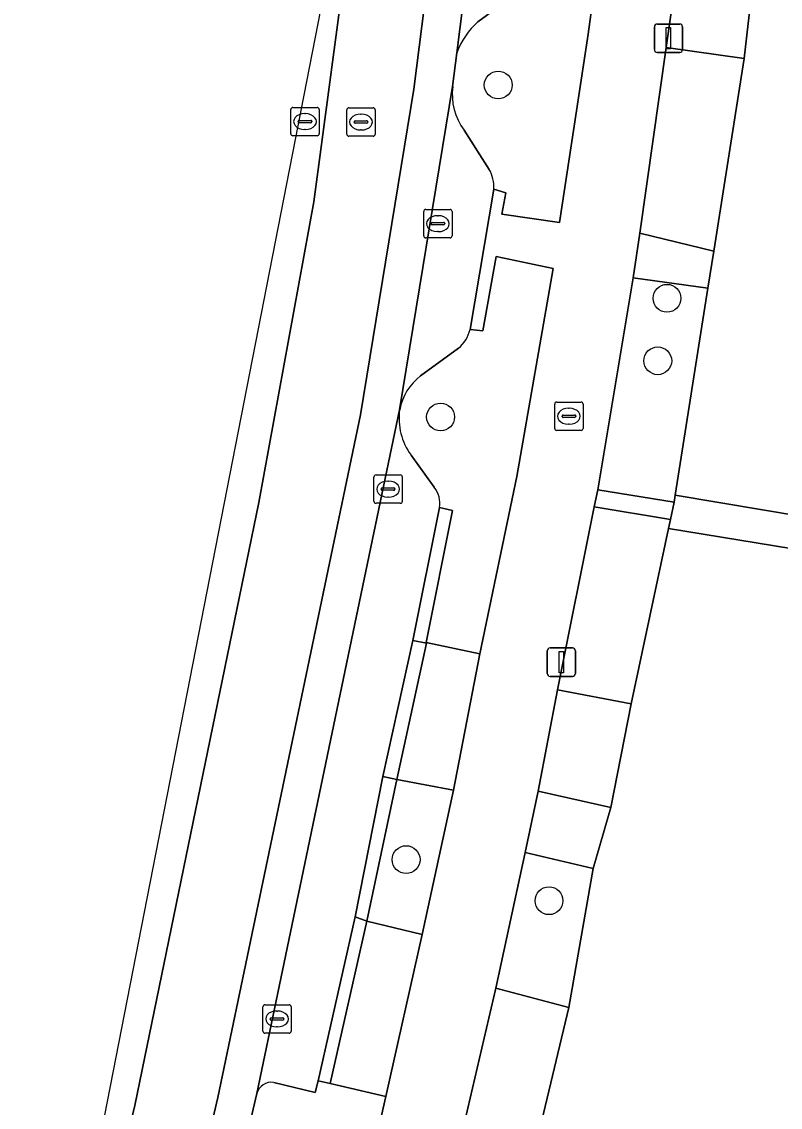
# Model space of a CAD drawing. Extents: x 163683 to 164494, y 382709 to 383872.
# Drawn here: x 163839.32 to 163866.01, y 383548.12 to 383586.33 of the extents above; entities that cross this region are included whole.
import ezdxf

# ---------------------------------------------------------------- set-up
doc = ezdxf.new("R2010")
doc.units = 0
for name, color, linetype in [('IMGEO_Boom', 7, 'Continuous'), ('IMGEO_Brandkraan', 7, 'Continuous'), ('IMGEO_Erf', 7, 'Continuous'), ('IMGEO_Grasland_overig', 7, 'Continuous'), ('IMGEO_Groenvoorziening', 7, 'Continuous'), ('IMGEO_Haag', 7, 'Continuous'), ('IMGEO_Kolk', 7, 'Continuous'), ('IMGEO_Lichtmast', 7, 'Continuous'), ('IMGEO_Parkeervlak_open', 7, 'Continuous'), ('IMGEO_Rijbaan_lokaal_open', 7, 'Continuous'), ('IMGEO_Rioolput', 7, 'Continuous'), ('IMGEO_Voetpad_open', 7, 'Continuous')]:
    doc.layers.add(name, color=color, linetype=linetype)

msp = doc.modelspace()

# ---------------------------------------------------------------- linework, layer by layer
at = {"layer": 'IMGEO_Boom'}
for centre in [(163856.082, 383584.106), (163862.02, 383576.6), (163861.697, 383574.398), (163854.054, 383572.421), (163852.843, 383556.841), (163857.871, 383555.392)]:
    msp.add_circle(centre, 0.489, dxfattribs=at)
at = {"layer": 'IMGEO_Brandkraan'}
for p, q in [((163858.069, 383572.021), (163858.069, 383572.873)), ((163858.144, 383572.947), (163858.996, 383572.947)), ((163859.07, 383572.873), (163859.07, 383572.021)), ((163858.328, 383572.441), (163858.328, 383572.453)), ((163858.766, 383572.404), (163858.368, 383572.404)), ((163858.371, 383572.49), (163858.769, 383572.49)), ((163858.557, 383572.727), (163858.582, 383572.727)), ((163858.812, 383572.453), (163858.812, 383572.441)), ((163858.58, 383572.167), (163858.555, 383572.167)), ((163858.996, 383571.947), (163858.144, 383571.947))]:
    msp.add_line(p, q, dxfattribs=at)
for points in [[(163858.069, 383572.021), (163858.069, 383572.873)], [(163858.144, 383572.947), (163858.996, 383572.947)], [(163859.07, 383572.873), (163859.07, 383572.021)], [(163858.996, 383571.947), (163858.144, 383571.947)]]:
    msp.add_lwpolyline(points, dxfattribs=at)
for centre, radius, start, end in [((163858.146, 383572.871), 0.0765, 91.552, 178.448), ((163858.146, 383572.871), 0.0765, 91.552, 178.448), ((163858.994, 383572.871), 0.0765, 1.552, 88.448), ((163858.994, 383572.871), 0.0765, 1.552, 88.448), ((163858.368, 383572.45), 0.0403, 85.8775, 175.7526), ((163858.365, 383572.44), 0.0366, 178.938, 274.7102), ((163858.769, 383572.447), 0.043, 264.8664, 352.4533), ((163858.773, 383572.452), 0.0386, 1.7309, 96.639), ((163858.146, 383572.023), 0.0765, 181.552, 268.448), ((163858.146, 383572.023), 0.0765, 181.552, 268.448), ((163858.994, 383572.023), 0.0765, 271.552, 358.448), ((163858.994, 383572.023), 0.0765, 271.552, 358.448)]:
    msp.add_arc(centre, radius, start, end, dxfattribs=at)
for centre, major_axis, ratio, start_param, end_param in [((163858.556, 383572.447), (-0.387, 0.002), 0.722429, 4.712389, 7.853982), ((163858.581, 383572.447), (-0.39, 0.002), 0.717154, 1.570796, 4.712389)]:
    msp.add_ellipse(centre, major_axis=major_axis, ratio=ratio, start_param=start_param, end_param=end_param, dxfattribs=at)
at = {"layer": 'IMGEO_Erf'}
for points in [[(163865.55, 383592.122), (163864.733, 383585.039), (163863.665, 383578.262), (163863.459, 383576.954), (163862.31, 383569.665), (163874.316, 383567.651), (163895.234, 383564.602)], [(163896.069, 383562.911), (163868.89, 383567.377), (163862.074, 383568.497), (163860.756, 383562.319), (163860.046, 383558.671), (163859.427, 383556.523), (163858.569, 383551.638), (163857.234, 383546.036), (163856.495, 383543.875), (163855.186, 383538.023), (163854.836, 383536.497), (163852.522, 383526.558), (163851.954, 383524.136), (163851.678, 383522.96), (163851.343, 383521.534)]]:
    msp.add_lwpolyline(points, dxfattribs=at)
at = {"layer": 'IMGEO_Grasland_overig'}
for points in [[(163861.996, 383585.43), (163864.733, 383585.039), (163865.55, 383592.122), (163863.013, 383592.554)], [(163861.063, 383578.891), (163863.665, 383578.262), (163864.733, 383585.039), (163861.996, 383585.43)]]:
    msp.add_lwpolyline(points, close=True, dxfattribs=at)
at = {"layer": 'IMGEO_Groenvoorziening'}
for points in [[(163855.925, 383580.443), (163856.355, 383580.311), (163856.208, 383579.562), (163858.234, 383579.265), (163859.248, 383585.901), (163860.171, 383592.744), (163858.162, 383592.986), (163857.544, 383587.95), (163857.112, 383588.001)], [(163856.714, 383587.331), (163855.367, 383586.334)], [(163854.629, 383585.234), (163854.48, 383584.05)], [(163854.881, 383582.514), (163855.767, 383581.136)], [(163854.012, 383569.233), (163854.471, 383569.124), (163853.543, 383564.478), (163855.433, 383564.078), (163856.736, 383570.322), (163858.022, 383577.65), (163856.008, 383578.066), (163855.538, 383575.458), (163855.091, 383575.502)], [(163854.684, 383574.84), (163853.352, 383573.87)], [(163853.016, 383571.078), (163853.825, 383569.946)], [(163848.305, 383543.018), (163848.74, 383542.925), (163847.953, 383539.525), (163849.982, 383539.073), (163852.131, 383548.502), (163850.167, 383548.96), (163849.744, 383549.058), (163849.645, 383548.649), (163848.187, 383549)], [(163847.592, 383548.605), (163847.135, 383546.647)]]:
    msp.add_lwpolyline(points, dxfattribs=at)
for points in [[(163863.459, 383576.954), (163860.834, 383577.321), (163859.582, 383569.856), (163862.272, 383569.423), (163862.31, 383569.665)], [(163862.074, 383568.497), (163862.142, 383568.815), (163859.462, 383569.253), (163858.17, 383562.822), (163860.756, 383562.319)], [(163852.514, 383559.656), (163851.461, 383554.671), (163853.403, 383554.205), (163854.512, 383559.28)], [(163859.427, 383556.523), (163860.046, 383558.671), (163857.489, 383559.247), (163857.027, 383557.096)], [(163857.027, 383557.096), (163856.002, 383552.319), (163858.569, 383551.638), (163859.427, 383556.523)]]:
    msp.add_lwpolyline(points, close=True, dxfattribs=at)
for centre, radius, start, end in [((163857.182, 383584.318), 2.713, 132.0099, 160.274), ((163856.608, 383583.785), 2.144, 172.906, 216.357), ((163854.671, 383580.522), 1.257, 356.4143, 29.2728), ((163853.891, 383575.783), 1.232, 310.0376, 346.7957), ((163854.54, 383572.314), 1.957, 127.3529, 169.4907), ((163854.751, 383572.362), 2.158, 171.7634, 216.4952), ((163853.189, 383569.398), 0.839, 348.6467, 40.7454), ((163848.11, 383548.47), 0.536, 81.7904, 165.3672)]:
    msp.add_arc(centre, radius, start, end, dxfattribs=at)
at = {"layer": 'IMGEO_Haag'}
msp.add_lwpolyline([(163857.027, 383557.096), (163856.002, 383552.319), (163858.569, 383551.638), (163859.427, 383556.523)], close=True, dxfattribs=at)
at = {"layer": 'IMGEO_Kolk'}
for p, q in [((163853.46, 383578.8), (163853.46, 383579.652)), ((163853.535, 383579.726), (163854.387, 383579.726)), ((163854.461, 383579.652), (163854.461, 383578.8)), ((163853.762, 383579.269), (163854.16, 383579.269)), ((163853.948, 383579.506), (163853.973, 383579.506)), ((163853.719, 383579.22), (163853.719, 383579.232)), ((163854.157, 383579.183), (163853.759, 383579.183)), ((163853.971, 383578.946), (163853.946, 383578.946)), ((163854.203, 383579.232), (163854.203, 383579.22)), ((163854.387, 383578.726), (163853.535, 383578.726)), ((163851.708, 383569.456), (163851.708, 383570.308)), ((163851.783, 383570.382), (163852.635, 383570.382)), ((163852.196, 383570.162), (163852.221, 383570.162)), ((163852.709, 383570.308), (163852.709, 383569.456)), ((163851.967, 383569.876), (163851.967, 383569.888)), ((163852.405, 383569.839), (163852.007, 383569.839)), ((163852.01, 383569.925), (163852.408, 383569.925)), ((163852.451, 383569.888), (163852.451, 383569.876)), ((163852.635, 383569.382), (163851.783, 383569.382)), ((163852.219, 383569.602), (163852.194, 383569.602)), ((163847.801, 383550.805), (163847.801, 383551.657)), ((163847.876, 383551.731), (163848.728, 383551.731)), ((163848.289, 383551.511), (163848.314, 383551.511)), ((163848.802, 383551.657), (163848.802, 383550.805)), ((163848.06, 383551.225), (163848.06, 383551.237)), ((163848.498, 383551.188), (163848.1, 383551.188)), ((163848.103, 383551.274), (163848.501, 383551.274)), ((163848.544, 383551.237), (163848.544, 383551.225)), ((163848.728, 383550.731), (163847.876, 383550.731)), ((163848.312, 383550.951), (163848.287, 383550.951))]:
    msp.add_line(p, q, dxfattribs=at)
for points in [[(163853.46, 383578.8), (163853.46, 383579.652)], [(163853.535, 383579.726), (163854.387, 383579.726)], [(163854.461, 383579.652), (163854.461, 383578.8)], [(163854.387, 383578.726), (163853.535, 383578.726)], [(163851.708, 383569.456), (163851.708, 383570.308)], [(163851.783, 383570.382), (163852.635, 383570.382)], [(163852.709, 383570.308), (163852.709, 383569.456)], [(163852.635, 383569.382), (163851.783, 383569.382)], [(163847.801, 383550.805), (163847.801, 383551.657)], [(163847.876, 383551.731), (163848.728, 383551.731)], [(163848.802, 383551.657), (163848.802, 383550.805)], [(163848.728, 383550.731), (163847.876, 383550.731)]]:
    msp.add_lwpolyline(points, dxfattribs=at)
for centre, radius, start, end in [((163853.537, 383579.65), 0.0765, 91.552, 178.448), ((163853.537, 383579.65), 0.0765, 91.552, 178.448), ((163854.385, 383579.65), 0.0765, 1.552, 88.448), ((163854.385, 383579.65), 0.0765, 1.552, 88.448), ((163853.759, 383579.229), 0.0403, 85.8775, 175.7526), ((163854.164, 383579.231), 0.0386, 1.7309, 96.639), ((163853.756, 383579.219), 0.0366, 178.938, 274.7102), ((163854.16, 383579.226), 0.043, 264.8664, 352.4533), ((163853.537, 383578.802), 0.0765, 181.552, 268.448), ((163853.537, 383578.802), 0.0765, 181.552, 268.448), ((163854.385, 383578.802), 0.0765, 271.552, 358.448), ((163854.385, 383578.802), 0.0765, 271.552, 358.448), ((163851.785, 383570.306), 0.0765, 91.552, 178.448), ((163851.785, 383570.306), 0.0765, 91.552, 178.448), ((163852.633, 383570.306), 0.0765, 1.552, 88.448), ((163852.633, 383570.306), 0.0765, 1.552, 88.448), ((163852.007, 383569.885), 0.0403, 85.8775, 175.7526), ((163852.004, 383569.875), 0.0366, 178.938, 274.7102), ((163852.408, 383569.882), 0.043, 264.8664, 352.4533), ((163852.412, 383569.887), 0.0386, 1.7309, 96.639), ((163851.785, 383569.458), 0.0765, 181.552, 268.448), ((163851.785, 383569.458), 0.0765, 181.552, 268.448), ((163852.633, 383569.458), 0.0765, 271.552, 358.448), ((163852.633, 383569.458), 0.0765, 271.552, 358.448), ((163847.878, 383551.655), 0.0765, 91.552, 178.448), ((163847.878, 383551.655), 0.0765, 91.552, 178.448), ((163848.726, 383551.655), 0.0765, 1.552, 88.448), ((163848.726, 383551.655), 0.0765, 1.552, 88.448), ((163848.1, 383551.234), 0.0403, 85.8775, 175.7526), ((163848.097, 383551.224), 0.0366, 178.938, 274.7102), ((163848.501, 383551.231), 0.043, 264.8664, 352.4533), ((163848.505, 383551.236), 0.0386, 1.7309, 96.639), ((163847.878, 383550.807), 0.0765, 181.552, 268.448), ((163847.878, 383550.807), 0.0765, 181.552, 268.448), ((163848.726, 383550.807), 0.0765, 271.552, 358.448), ((163848.726, 383550.807), 0.0765, 271.552, 358.448)]:
    msp.add_arc(centre, radius, start, end, dxfattribs=at)
for centre, major_axis, ratio, start_param, end_param in [((163853.947, 383579.226), (-0.387, 0.002), 0.722429, 4.712389, 7.853982), ((163853.972, 383579.226), (-0.39, 0.002), 0.717154, 1.570796, 4.712389), ((163852.195, 383569.882), (-0.387, 0.002), 0.722429, 4.712389, 7.853982), ((163852.22, 383569.882), (-0.39, 0.002), 0.717154, 1.570796, 4.712389), ((163848.288, 383551.231), (-0.387, 0.002), 0.722429, 4.712389, 7.853982), ((163848.313, 383551.231), (-0.39, 0.002), 0.717154, 1.570796, 4.712389)]:
    msp.add_ellipse(centre, major_axis=major_axis, ratio=ratio, start_param=start_param, end_param=end_param, dxfattribs=at)
at = {"layer": 'IMGEO_Lichtmast'}
for p, q in [((163861.577, 383585.353), (163861.577, 383586.153)), ((163861.577, 383586.153), (163861.577, 383585.353)), ((163861.677, 383586.253), (163862.467, 383586.253)), ((163862.467, 383586.253), (163861.677, 383586.253)), ((163862.567, 383586.153), (163862.567, 383585.353)), ((163862.567, 383585.353), (163862.567, 383586.153)), ((163862.467, 383585.253), (163861.677, 383585.253)), ((163861.677, 383585.253), (163862.467, 383585.253)), ((163857.808, 383563.391), (163857.808, 383564.191)), ((163857.808, 383564.191), (163857.808, 383563.391)), ((163857.908, 383564.291), (163858.698, 383564.291)), ((163858.698, 383564.291), (163857.908, 383564.291)), ((163858.798, 383564.191), (163858.798, 383563.391)), ((163858.798, 383563.391), (163858.798, 383564.191)), ((163858.698, 383563.291), (163857.908, 383563.291)), ((163857.908, 383563.291), (163858.698, 383563.291))]:
    msp.add_line(p, q, dxfattribs=at)
for points in [[(163861.997, 383586.128), (163862.147, 383586.128), (163862.147, 383585.378), (163861.997, 383585.378), (163861.997, 383586.128)], [(163858.228, 383564.166), (163858.378, 383564.166), (163858.378, 383563.416), (163858.228, 383563.416), (163858.228, 383564.166)]]:
    msp.add_lwpolyline(points, dxfattribs=at)
for centre, start, end in [((163861.677, 383586.153), 90, 180), ((163861.677, 383586.153), 90, 180), ((163862.467, 383586.153), 0, 90), ((163862.467, 383586.153), 360, 90), ((163861.677, 383585.353), 180, 270), ((163861.677, 383585.353), 180, 270), ((163862.467, 383585.353), 270, 0), ((163862.467, 383585.353), 270, 0), ((163857.908, 383564.191), 90, 180), ((163857.908, 383564.191), 90, 180), ((163858.698, 383564.191), 0, 90), ((163858.698, 383564.191), 360, 90), ((163857.908, 383563.391), 180, 270), ((163857.908, 383563.391), 180, 270), ((163858.698, 383563.391), 270, 0), ((163858.698, 383563.391), 270, 0)]:
    msp.add_arc(centre, 0.1, start, end, dxfattribs=at)
at = {"layer": 'IMGEO_Parkeervlak_open'}
for points in [[(163856.682, 383601.48), (163854.629, 383585.234)], [(163855.367, 383586.334), (163856.714, 383587.331)], [(163854.48, 383584.05), (163852.615, 383572.671)], [(163855.767, 383581.136), (163854.881, 383582.514)], [(163855.091, 383575.502), (163855.925, 383580.443)], [(163853.352, 383573.87), (163854.684, 383574.84)], [(163852.615, 383572.671), (163847.592, 383548.605)], [(163853.825, 383569.946), (163853.016, 383571.078)], [(163848.187, 383549), (163849.645, 383548.649), (163849.744, 383549.058), (163851.045, 383554.825), (163852.019, 383559.768), (163853.083, 383564.553), (163854.012, 383569.233)]]:
    msp.add_lwpolyline(points, dxfattribs=at)
for centre, radius, start, end in [((163857.182, 383584.318), 2.713, 132.0099, 160.274), ((163856.608, 383583.785), 2.144, 172.906, 216.357), ((163854.671, 383580.522), 1.257, 356.4143, 29.2728), ((163853.891, 383575.783), 1.232, 310.0376, 346.7957), ((163854.54, 383572.314), 1.957, 127.3529, 169.4907), ((163854.751, 383572.362), 2.158, 171.7634, 216.4952), ((163853.189, 383569.398), 0.839, 348.6467, 40.7454), ((163848.11, 383548.47), 0.536, 81.7904, 165.3672)]:
    msp.add_arc(centre, radius, start, end, dxfattribs=at)
at = {"layer": 'IMGEO_Rijbaan_lokaal_open'}
for points in [[(163839.318, 383532.958), (163839.635, 383532.885), (163843.297, 383548.186), (163847.655, 383569.408), (163849.599, 383579.998), (163851.868, 383597.032), (163853.607, 383614.65), (163853.611, 383614.711), (163852.212, 383614.785), (163852.148, 383613.922), (163850.997, 383602.41), (163850.634, 383590.909)], [(163856.556, 383614.555), (163853.611, 383614.711), (163853.607, 383614.65), (163851.868, 383597.032), (163849.599, 383579.998), (163847.655, 383569.408), (163843.297, 383548.186), (163839.635, 383532.885), (163842.431, 383532.25), (163846.216, 383548.462), (163851.237, 383572.497), (163853.116, 383583.962), (163855.313, 383601.338)], [(163852.615, 383572.671), (163854.48, 383584.05), (163854.629, 383585.234), (163856.682, 383601.48), (163857.86, 383613.887), (163857.906, 383614.484), (163856.556, 383614.555), (163855.313, 383601.338), (163853.116, 383583.962), (163851.237, 383572.497), (163846.216, 383548.462), (163842.431, 383532.25), (163843.71, 383531.959), (163847.135, 383546.647), (163847.592, 383548.605)]]:
    msp.add_lwpolyline(points, close=True, dxfattribs=at)
at = {"layer": 'IMGEO_Rioolput'}
for p, q in [((163848.785, 383582.392), (163848.785, 383583.244)), ((163848.86, 383583.318), (163849.712, 383583.318)), ((163849.273, 383583.098), (163849.298, 383583.098)), ((163849.786, 383583.244), (163849.786, 383582.392)), ((163850.753, 383582.377), (163850.753, 383583.229)), ((163850.828, 383583.303), (163851.68, 383583.303)), ((163851.241, 383583.083), (163851.266, 383583.083)), ((163851.754, 383583.229), (163851.754, 383582.377)), ((163849.044, 383582.812), (163849.044, 383582.824)), ((163849.482, 383582.775), (163849.084, 383582.775)), ((163849.087, 383582.861), (163849.485, 383582.861)), ((163849.528, 383582.824), (163849.528, 383582.812)), ((163851.012, 383582.797), (163851.012, 383582.809)), ((163851.45, 383582.76), (163851.052, 383582.76)), ((163851.055, 383582.846), (163851.453, 383582.846)), ((163851.496, 383582.809), (163851.496, 383582.797)), ((163849.712, 383582.318), (163848.86, 383582.318)), ((163849.296, 383582.538), (163849.271, 383582.538)), ((163851.264, 383582.523), (163851.239, 383582.523)), ((163851.68, 383582.303), (163850.828, 383582.303))]:
    msp.add_line(p, q, dxfattribs=at)
for points in [[(163848.785, 383582.392), (163848.785, 383583.244)], [(163848.86, 383583.318), (163849.712, 383583.318)], [(163849.786, 383583.244), (163849.786, 383582.392)], [(163850.753, 383582.377), (163850.753, 383583.229)], [(163850.828, 383583.303), (163851.68, 383583.303)], [(163851.754, 383583.229), (163851.754, 383582.377)], [(163849.712, 383582.318), (163848.86, 383582.318)], [(163851.68, 383582.303), (163850.828, 383582.303)]]:
    msp.add_lwpolyline(points, dxfattribs=at)
for centre, radius, start, end in [((163848.862, 383583.242), 0.0765, 91.552, 178.448), ((163848.862, 383583.242), 0.0765, 91.552, 178.448), ((163849.71, 383583.242), 0.0765, 1.552, 88.448), ((163849.71, 383583.242), 0.0765, 1.552, 88.448), ((163850.83, 383583.227), 0.0765, 91.552, 178.448), ((163850.83, 383583.227), 0.0765, 91.552, 178.448), ((163851.678, 383583.227), 0.0765, 1.552, 88.448), ((163851.678, 383583.227), 0.0765, 1.552, 88.448), ((163849.084, 383582.821), 0.0403, 85.8775, 175.7526), ((163849.081, 383582.811), 0.0366, 178.938, 274.7102), ((163849.485, 383582.818), 0.043, 264.8664, 352.4533), ((163849.489, 383582.823), 0.0386, 1.7309, 96.639), ((163851.052, 383582.806), 0.0403, 85.8775, 175.7526), ((163851.049, 383582.796), 0.0366, 178.938, 274.7102), ((163851.453, 383582.803), 0.043, 264.8664, 352.4533), ((163851.457, 383582.808), 0.0386, 1.7309, 96.639), ((163848.862, 383582.394), 0.0765, 181.552, 268.448), ((163848.862, 383582.394), 0.0765, 181.552, 268.448), ((163849.71, 383582.394), 0.0765, 271.552, 358.448), ((163849.71, 383582.394), 0.0765, 271.552, 358.448), ((163850.83, 383582.379), 0.0765, 181.552, 268.448), ((163850.83, 383582.379), 0.0765, 181.552, 268.448), ((163851.678, 383582.379), 0.0765, 271.552, 358.448), ((163851.678, 383582.379), 0.0765, 271.552, 358.448)]:
    msp.add_arc(centre, radius, start, end, dxfattribs=at)
for centre, major_axis, ratio, start_param, end_param in [((163849.272, 383582.818), (-0.387, 0.002), 0.722429, 4.712389, 7.853982), ((163849.297, 383582.818), (-0.39, 0.002), 0.717154, 1.570796, 4.712389), ((163851.24, 383582.803), (-0.387, 0.002), 0.722429, 4.712389, 7.853982), ((163851.265, 383582.803), (-0.39, 0.002), 0.717154, 1.570796, 4.712389)]:
    msp.add_ellipse(centre, major_axis=major_axis, ratio=ratio, start_param=start_param, end_param=end_param, dxfattribs=at)
at = {"layer": 'IMGEO_Voetpad_open'}
for points in [[(163860.171, 383592.744), (163859.248, 383585.901), (163858.234, 383579.265), (163856.208, 383579.562), (163856.355, 383580.311), (163855.925, 383580.443), (163855.091, 383575.502), (163855.538, 383575.458), (163856.008, 383578.066), (163858.022, 383577.65), (163856.736, 383570.322), (163855.433, 383564.078), (163854.512, 383559.28), (163853.403, 383554.205), (163852.131, 383548.502), (163849.982, 383539.073)], [(163848.94, 383522.143), (163849.285, 383523.607), (163849.56, 383524.699), (163850.096, 383527.076), (163852.418, 383536.999), (163852.8, 383538.594), (163854.169, 383544.466), (163854.687, 383546.685), (163856.002, 383552.319), (163857.027, 383557.096), (163857.489, 383559.247), (163858.17, 383562.822), (163859.462, 383569.253), (163859.582, 383569.856), (163860.834, 383577.321), (163861.063, 383578.891), (163861.996, 383585.43), (163863.013, 383592.554)], [(163895.234, 383564.602), (163874.316, 383567.651), (163862.31, 383569.665), (163862.272, 383569.423), (163862.142, 383568.815), (163862.074, 383568.497), (163868.89, 383567.377), (163896.069, 383562.911)]]:
    msp.add_lwpolyline(points, dxfattribs=at)
for points in [[(163861.063, 383578.891), (163860.834, 383577.321), (163863.459, 383576.954), (163863.665, 383578.262)], [(163859.462, 383569.253), (163862.142, 383568.815), (163862.272, 383569.423), (163859.582, 383569.856)], [(163855.433, 383564.078), (163853.543, 383564.478), (163854.471, 383569.124), (163854.012, 383569.233), (163853.083, 383564.553), (163853.56, 383564.458), (163852.514, 383559.656), (163854.512, 383559.28)], [(163852.514, 383559.656), (163853.56, 383564.458), (163853.083, 383564.553), (163852.019, 383559.768)], [(163858.17, 383562.822), (163857.489, 383559.247), (163860.046, 383558.671), (163860.756, 383562.319)], [(163852.019, 383559.768), (163851.045, 383554.825), (163851.461, 383554.671), (163852.514, 383559.656)], [(163849.744, 383549.058), (163850.167, 383548.96), (163851.461, 383554.671), (163851.045, 383554.825)], [(163853.403, 383554.205), (163851.461, 383554.671), (163850.167, 383548.96), (163852.131, 383548.502)], [(163856.002, 383552.319), (163854.687, 383546.685), (163857.234, 383546.036), (163858.569, 383551.638)]]:
    msp.add_lwpolyline(points, close=True, dxfattribs=at)

doc.saveas('drawing.dxf')
